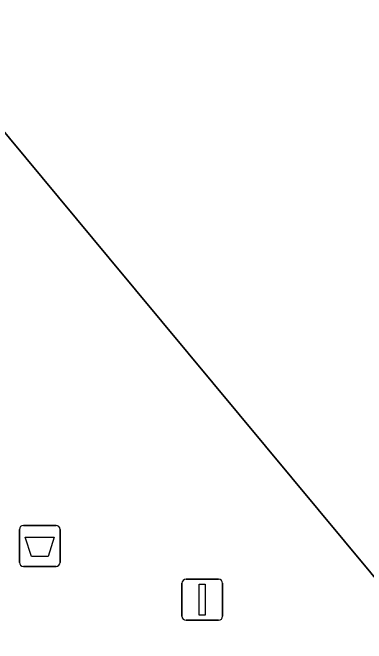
# Model space of a CAD drawing. Extents: x 161087 to 161926, y 382572 to 383873.
# Drawn here: x 161497.65 to 161506.26, y 383502.09 to 383517.44 of the extents above; entities that cross this region are included whole.
import ezdxf

# ---------------------------------------------------------------- set-up
doc = ezdxf.new("R2010")
doc.units = 0
for name, color, linetype in [('IMGEO_Afvalbak', 7, 'Continuous'), ('IMGEO_Lichtmast', 7, 'Continuous'), ('IMGEO_Pand', 7, 'Continuous'), ('IMGEO_Voetpad_open', 7, 'Continuous')]:
    doc.layers.add(name, color=color, linetype=linetype)

msp = doc.modelspace()

# ---------------------------------------------------------------- linework, layer by layer
at = {"layer": 'IMGEO_Afvalbak'}
for p, q in [((161497.916, 383504.96), (161498.706, 383504.96)), ((161498.706, 383504.96), (161497.916, 383504.96)), ((161497.816, 383504.06), (161497.816, 383504.86)), ((161497.816, 383504.86), (161497.816, 383504.06)), ((161498.806, 383504.86), (161498.806, 383504.06)), ((161498.806, 383504.06), (161498.806, 383504.86)), ((161498.706, 383503.96), (161497.916, 383503.96)), ((161497.916, 383503.96), (161498.706, 383503.96))]:
    msp.add_line(p, q, dxfattribs=at)
msp.add_lwpolyline([(161497.959, 383504.674), (161498.663, 383504.674), (161498.514, 383504.204), (161498.108, 383504.204), (161497.959, 383504.674)], dxfattribs=at)
for centre, start, end in [((161497.916, 383504.86), 90, 180), ((161497.916, 383504.86), 90, 180), ((161498.706, 383504.86), 0, 90), ((161498.706, 383504.86), 360, 90), ((161497.916, 383504.06), 180, 270), ((161497.916, 383504.06), 180, 270), ((161498.706, 383504.06), 270, 0), ((161498.706, 383504.06), 270, 0)]:
    msp.add_arc(centre, 0.1, start, end, dxfattribs=at)
at = {"layer": 'IMGEO_Lichtmast'}
for p, q in [((161501.868, 383503.651), (161502.658, 383503.651)), ((161502.658, 383503.651), (161501.868, 383503.651)), ((161501.768, 383502.751), (161501.768, 383503.551)), ((161501.768, 383503.551), (161501.768, 383502.751)), ((161502.758, 383503.551), (161502.758, 383502.751)), ((161502.758, 383502.751), (161502.758, 383503.551)), ((161502.658, 383502.651), (161501.868, 383502.651)), ((161501.868, 383502.651), (161502.658, 383502.651))]:
    msp.add_line(p, q, dxfattribs=at)
msp.add_lwpolyline([(161502.188, 383503.526), (161502.338, 383503.526), (161502.338, 383502.776), (161502.188, 383502.776), (161502.188, 383503.526)], dxfattribs=at)
for centre, start, end in [((161501.868, 383503.551), 90, 180), ((161501.868, 383503.551), 90, 180), ((161502.658, 383503.551), 0, 90), ((161502.658, 383503.551), 360, 90), ((161501.868, 383502.751), 180, 270), ((161501.868, 383502.751), 180, 270), ((161502.658, 383502.751), 270, 0), ((161502.658, 383502.751), 270, 0)]:
    msp.add_arc(centre, 0.1, start, end, dxfattribs=at)
at = {"layer": 'IMGEO_Pand'}
msp.add_lwpolyline([(161493.397, 383521.584), (161492.675, 383520.278), (161500, 383511.461), (161509.522, 383500), (161541.096, 383461.838), (161557.43, 383470.846), (161557.473, 383470.748), (161557.669, 383470.856), (161554.853, 383475.972), (161570.07, 383488.877), (161563.944, 383496.31), (161560.903, 383500), (161556.879, 383504.885), (161556.612, 383504.667), (161547.632, 383497.333), (161545.432, 383500), (161544.198, 383501.497), (161540.08, 383506.491), (161537.548, 383504.386), (161520.876, 383524.441)], dxfattribs=at)
at = {"layer": 'IMGEO_Voetpad_open'}
msp.add_lwpolyline([(161509.522, 383500), (161500, 383511.461), (161492.675, 383520.278), (161493.397, 383521.584)], dxfattribs=at)

doc.saveas('drawing.dxf')
